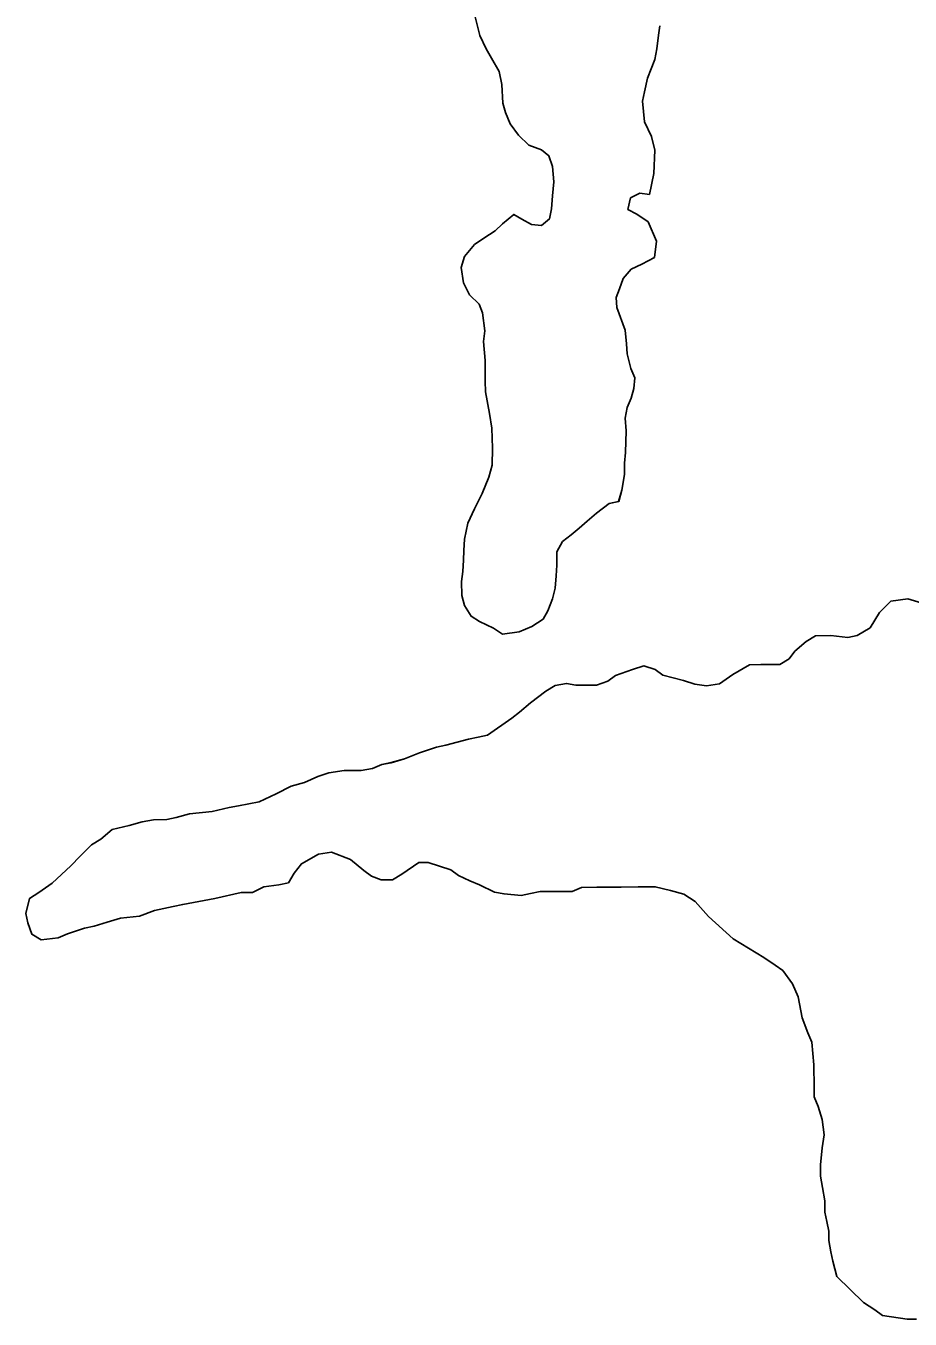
# Model space of a CAD drawing. Extents: x 3177185 to 3215018, y 812988 to 838321.
# Drawn here: x 3195899 to 3196188.1, y 821720.1 to 822143.1 of the extents above; entities that cross this region are included whole.
import ezdxf

# ---------------------------------------------------------------- set-up
doc = ezdxf.new("R2010")
doc.units = 0
doc.layers.add('V-SITE-VEGE', color=7, linetype='Continuous')
doc.layers.add('V-TOPO-SHOR', color=7, linetype='Continuous')

msp = doc.modelspace()

# ---------------------------------------------------------------- linework, layer by layer
at = {"layer": 'V-SITE-VEGE'}
for p, q in [((3196047.49, 822139.94), (3196045.2, 822149.15)), ((3196106.31, 822143.14), (3196105.9, 822140.06)), ((3196049.5, 822135.57), (3196047.49, 822139.94)), ((3196105.9, 822140.06), (3196105.28, 822135.66)), ((3196051.29, 822132.51), (3196049.5, 822135.57)), ((3196105.28, 822135.66), (3196104.65, 822132.14)), ((3196053.75, 822128.15), (3196051.29, 822132.51)), ((3196104.65, 822132.14), (3196102.3, 822125.97)), ((3196054.66, 822123.98), (3196053.75, 822128.15)), ((3196054.94, 822117.84), (3196054.66, 822123.98)), ((3196102.3, 822125.97), (3196101.24, 822121.57)), ((3196055.85, 822114.77), (3196054.94, 822117.84)), ((3196101.24, 822121.57), (3196100.61, 822118.49)), ((3196100.61, 822118.49), (3196101.33, 822111.69)), ((3196057.42, 822111.05), (3196055.85, 822114.77)), ((3196060.09, 822107.34), (3196057.42, 822111.05)), ((3196101.33, 822111.69), (3196103.57, 822106.88)), ((3196063.42, 822104.08), (3196060.09, 822107.34)), ((3196103.57, 822106.88), (3196104.71, 822102.5)), ((3196067.6, 822102.58), (3196063.42, 822104.08)), ((3196070.04, 822100.63), (3196067.6, 822102.58)), ((3196104.71, 822102.5), (3196104.35, 822094.81)), ((3196071.17, 822097.13), (3196070.04, 822100.63)), ((3196071.65, 822092.08), (3196071.17, 822097.13)), ((3196104.35, 822094.81), (3196102.88, 822087.98)), ((3196071.26, 822087.47), (3196071.65, 822092.08)), ((3196099.8, 822088.4), (3196096.74, 822086.83)), ((3196102.88, 822087.98), (3196099.8, 822088.4)), ((3196070.86, 822083.29), (3196071.26, 822087.47)), ((3196096.74, 822086.83), (3196095.89, 822083.09)), ((3196054.88, 822078.31), (3196058.58, 822081.42)), ((3196058.58, 822081.42), (3196061.23, 822079.91)), ((3196061.23, 822079.91), (3196064.32, 822078.18)), ((3196067.62, 822077.77), (3196070.23, 822079.99)), ((3196070.23, 822079.99), (3196070.86, 822083.29)), ((3196095.89, 822083.09), (3196098.76, 822081.58)), ((3196098.76, 822081.58), (3196102.52, 822078.98)), ((3196048.77, 822073.64), (3196052.48, 822076.09)), ((3196052.48, 822076.09), (3196054.88, 822078.31)), ((3196064.32, 822078.18), (3196067.62, 822077.77)), ((3196102.52, 822078.98), (3196105.22, 822072.64)), ((3196042.46, 822067.65), (3196045.72, 822071.63)), ((3196045.72, 822071.63), (3196048.77, 822073.64)), ((3196105.22, 822072.64), (3196104.61, 822067.36)), ((3196041.4, 822064.13), (3196042.46, 822067.65)), ((3196104.61, 822067.36), (3196100.46, 822065.12)), ((3196042.1, 822059.08), (3196041.4, 822064.13)), ((3196096.96, 822063.56), (3196094.35, 822060.46)), ((3196100.46, 822065.12), (3196096.96, 822063.56)), ((3196044.12, 822055.15), (3196042.1, 822059.08)), ((3196094.35, 822060.46), (3196093.07, 822057.15)), ((3196047.22, 822052.1), (3196044.12, 822055.15)), ((3196093.07, 822057.15), (3196092, 822054.29)), ((3196092, 822054.29), (3196092.25, 822050.99)), ((3196048.34, 822049.26), (3196047.22, 822052.1)), ((3196092.25, 822050.99), (3196094.95, 822043.55)), ((3196049.06, 822043.34), (3196048.34, 822049.26)), ((3196048.65, 822039.82), (3196049.06, 822043.34)), ((3196094.95, 822043.55), (3196095.43, 822039.16)), ((3196049.15, 822033.68), (3196048.65, 822039.82)), ((3196095.43, 822039.16), (3196095.68, 822035.87)), ((3196049.21, 822026.87), (3196049.15, 822033.68)), ((3196095.68, 822035.87), (3196096.83, 822031.05)), ((3196096.83, 822031.05), (3196098.17, 822027.99)), ((3196049.25, 822023.36), (3196049.21, 822026.87)), ((3196098.17, 822027.99), (3196097.77, 822024.47)), ((3196050.63, 822016.34), (3196049.25, 822023.36)), ((3196096.92, 822021.39), (3196095.63, 822018.31)), ((3196097.77, 822024.47), (3196096.92, 822021.39)), ((3196051.34, 822011.52), (3196050.63, 822016.34)), ((3196095.63, 822018.31), (3196095, 822014.79)), ((3196095, 822014.79), (3196095.26, 822010.61)), ((3196051.62, 822004.93), (3196051.34, 822011.52)), ((3196095.26, 822010.61), (3196095.11, 822003.59)), ((3196051.45, 821999.44), (3196051.62, 822004.93)), ((3196095.11, 822003.59), (3196094.7, 822000.07)), ((3196050.39, 821995.48), (3196051.45, 821999.44)), ((3196094.7, 822000.07), (3196094.74, 821996.34)), ((3196048.24, 821990.19), (3196050.39, 821995.48)), ((3196094.74, 821996.34), (3196093.91, 821991.28)), ((3196093.91, 821991.28), (3196092.84, 821987.54)), ((3196045.66, 821985.11), (3196048.24, 821990.19)), ((3196089.78, 821986.85), (3196085.63, 821983.73)), ((3196092.84, 821987.54), (3196089.78, 821986.85)), ((3196043.5, 821980.48), (3196045.66, 821985.11)), ((3196085.63, 821983.73), (3196082.58, 821981.07)), ((3196042.46, 821975.2), (3196043.5, 821980.48)), ((3196079.97, 821978.85), (3196077.36, 821976.63)), ((3196082.58, 821981.07), (3196079.97, 821978.85)), ((3196042.27, 821971.47), (3196042.46, 821975.2)), ((3196074.52, 821974.41), (3196072.58, 821971.09)), ((3196077.36, 821976.63), (3196074.52, 821974.41)), ((3196042.08, 821968.39), (3196042.27, 821971.47)), ((3196072.58, 821971.09), (3196072.62, 821966.7)), ((3196041.9, 821964.66), (3196042.08, 821968.39)), ((3196072.62, 821966.7), (3196072.44, 821963.19)), ((3196041.49, 821961.36), (3196041.9, 821964.66)), ((3196041.53, 821956.75), (3196041.49, 821961.36)), ((3196072.44, 821963.19), (3196072.03, 821959.23)), ((3196072.03, 821959.23), (3196071.19, 821955.71)), ((3196042.44, 821953.46), (3196041.53, 821956.75)), ((3196044.67, 821949.97), (3196042.44, 821953.46)), ((3196071.19, 821955.71), (3196069.69, 821951.74)), ((3196047.32, 821948.24), (3196044.67, 821949.97)), ((3196068.18, 821949.09), (3196064.47, 821946.64)), ((3196069.69, 821951.74), (3196068.18, 821949.09)), ((3196051.96, 821946.08), (3196047.32, 821948.24)), ((3196054.83, 821944.14), (3196051.96, 821946.08)), ((3196060.31, 821944.85), (3196054.83, 821944.14)), ((3196064.47, 821946.64), (3196060.31, 821944.85))]:
    msp.add_line(p, q, dxfattribs=at)
for points in [[(3196038, 821867.05), (3196030.56, 821869.45), (3196027.46, 821869.42), (3196021.94, 821865.66), (3196018.86, 821863.78), (3196015.15, 821863.74), (3196012.05, 821864.95), (3196009.56, 821866.78), (3196005.2, 821870.45), (3195998.99, 821872.86), (3195994.67, 821872.2), (3195989.13, 821869.06), (3195986.69, 821865.94), (3195984.87, 821862.83), (3195981.78, 821862.19), (3195976.84, 821861.53), (3195973.15, 821859.63), (3195969.44, 821859.6), (3195960.8, 821857.66), (3195950.31, 821855.71), (3195947.22, 821855.06), (3195941.05, 821853.77), (3195936.13, 821851.86), (3195929.95, 821851.19), (3195925.63, 821849.91), (3195921.31, 821848.63), (3195918.23, 821847.98), (3195912.68, 821846.08), (3195909.6, 821844.81), (3195904.05, 821844.14), (3195900.94, 821845.97), (3195899.67, 821849.67), (3195899.02, 821852.75), (3195900.21, 821857.71), (3195903.28, 821859.59), (3195907.58, 821862.72), (3195913.71, 821868.35), (3195916.77, 821871.47), (3195920.45, 821875.21), (3195923.52, 821877.1), (3195927.2, 821880.22), (3195932.75, 821881.51), (3195937.07, 821882.79), (3195940.77, 821883.44), (3195945.1, 821883.48), (3195948.19, 821884.13), (3195952.5, 821885.4), (3195959.91, 821886.09), (3195965.47, 821887.39), (3195968.55, 821888.03), (3195975.34, 821889.33), (3195980.88, 821891.86), (3195985.8, 821894.38), (3195990.12, 821895.66), (3195994.43, 821897.55), (3195998.13, 821898.82), (3196003.07, 821899.49), (3196008.63, 821899.54), (3196012.34, 821900.19), (3196015.41, 821901.46), (3196018.5, 821902.1), (3196022.82, 821903.38), (3196027.75, 821905.28), (3196033.29, 821907.19), (3196036.38, 821907.84), (3196043.78, 821909.76), (3196046.86, 821910.41), (3196049.95, 821911.06), (3196057.93, 821916.7), (3196060.39, 821918.58), (3196064.07, 821921.7), (3196068.98, 821925.46), (3196072.05, 821927.34), (3196075.76, 821928), (3196078.85, 821927.41), (3196085.65, 821927.47), (3196089.35, 821928.74), (3196091.81, 821930.62), (3196097.35, 821932.53), (3196101.05, 821933.8), (3196104.77, 821932.6), (3196107.26, 821930.77), (3196114.08, 821928.98), (3196117.8, 821927.78), (3196121.52, 821927.19), (3196125.84, 821927.85), (3196130.14, 821930.98), (3196135.67, 821934.13), (3196139.38, 821934.16), (3196145.56, 821934.22), (3196148.64, 821936.1), (3196150.47, 821938.59), (3196154.15, 821941.72), (3196157.22, 821943.61), (3196162.17, 821943.65), (3196167.74, 821943.09), (3196170.83, 821943.73), (3196175.13, 821946.25), (3196178.17, 821951.22), (3196181.85, 821954.97), (3196187.41, 821955.64)], [(3196187.41, 821955.64), (3196191.75, 821954.44)], [(3196135.31, 821841.38), (3196130.34, 821844.43), (3196122.23, 821851.77), (3196117.85, 821856.67), (3196114.12, 821859.11), (3196109.78, 821860.31), (3196104.83, 821861.5), (3196099.26, 821861.45), (3196093.7, 821861.39), (3196088.75, 821861.34), (3196085.66, 821861.32), (3196080.71, 821861.27), (3196077.64, 821860), (3196072.07, 821859.95), (3196067.13, 821859.91), (3196064.04, 821859.26), (3196060.96, 821858.61), (3196055.39, 821859.18), (3196052.29, 821859.76), (3196047.32, 821862.19), (3196044.21, 821863.4), (3196040.49, 821865.22), (3196038, 821867.05)], [(3196190.25, 821720.1), (3196187.16, 821720.07), (3196179.11, 821721.23), (3196176.62, 821723.06), (3196172.89, 821725.5), (3196168.52, 821729.79), (3196164.15, 821734.07), (3196162.87, 821739.01), (3196162.22, 821742.09), (3196161.57, 821745.79), (3196161.54, 821748.89), (3196160.89, 821751.97), (3196160.24, 821755.06), (3196160.21, 821758.77), (3196159.55, 821763.09), (3196158.89, 821766.79), (3196158.86, 821770.5), (3196159.43, 821776.07), (3196160, 821780.4), (3196159.34, 821785.34), (3196158.06, 821789.66), (3196156.79, 821792.74), (3196156.77, 821795.83), (3196156.7, 821803.25), (3196156, 821810.66), (3196154.74, 821813.74), (3196152.84, 821818.67), (3196151.54, 821825.46), (3196149.64, 821829.77), (3196146.51, 821834.07), (3196144.02, 821835.9), (3196140.29, 821838.34), (3196135.31, 821841.38)]]:
    msp.add_lwpolyline(points, dxfattribs=at)
at = {"layer": 'V-TOPO-SHOR'}
for points in [[(3196045.2, 822149.15), (3196047.49, 822139.94), (3196049.5, 822135.57), (3196051.29, 822132.51), (3196053.75, 822128.15), (3196054.66, 822123.98), (3196054.94, 822117.84), (3196055.85, 822114.77), (3196057.42, 822111.05), (3196060.09, 822107.34), (3196063.42, 822104.08), (3196067.6, 822102.58), (3196070.04, 822100.63), (3196071.17, 822097.13), (3196071.65, 822092.08), (3196071.26, 822087.47), (3196070.86, 822083.29), (3196070.23, 822079.99), (3196067.62, 822077.77), (3196064.32, 822078.18), (3196061.23, 822079.91), (3196058.58, 822081.42), (3196054.88, 822078.31), (3196052.48, 822076.09), (3196048.77, 822073.64), (3196045.72, 822071.63), (3196042.46, 822067.65), (3196041.4, 822064.13), (3196042.1, 822059.08), (3196044.12, 822055.15), (3196047.22, 822052.1), (3196048.34, 822049.26), (3196049.06, 822043.34), (3196048.65, 822039.82), (3196049.15, 822033.68), (3196049.21, 822026.87), (3196049.25, 822023.36), (3196050.63, 822016.34), (3196051.33, 822011.52), (3196051.62, 822004.93), (3196051.45, 821999.44), (3196050.39, 821995.48), (3196048.24, 821990.19), (3196045.66, 821985.11), (3196043.5, 821980.48), (3196042.46, 821975.2), (3196042.27, 821971.47), (3196042.08, 821968.39), (3196041.9, 821964.66), (3196041.49, 821961.36), (3196041.53, 821956.75), (3196042.44, 821953.46), (3196044.67, 821949.97), (3196047.32, 821948.24), (3196051.96, 821946.08), (3196054.83, 821944.14), (3196060.31, 821944.85), (3196064.47, 821946.64), (3196068.18, 821949.09), (3196069.69, 821951.74), (3196071.19, 821955.71), (3196072.03, 821959.23), (3196072.44, 821963.19), (3196072.62, 821966.7), (3196072.58, 821971.09), (3196074.52, 821974.41), (3196077.36, 821976.63), (3196079.97, 821978.85), (3196082.59, 821981.07), (3196085.63, 821983.73), (3196089.78, 821986.85), (3196092.85, 821987.54), (3196093.91, 821991.28), (3196094.74, 821996.34), (3196094.7, 822000.07), (3196095.11, 822003.59), (3196095.26, 822010.61), (3196095, 822014.79), (3196095.63, 822018.31), (3196096.92, 822021.39), (3196097.77, 822024.47), (3196098.17, 822027.99), (3196096.83, 822031.05), (3196095.68, 822035.87), (3196095.43, 822039.16), (3196094.95, 822043.55), (3196092.25, 822050.99), (3196092, 822054.29)], [(3196092, 822054.29), (3196093.07, 822057.15), (3196094.35, 822060.46), (3196096.96, 822063.56), (3196100.46, 822065.12), (3196104.61, 822067.36), (3196105.22, 822072.64), (3196102.52, 822078.98), (3196098.76, 822081.58), (3196095.89, 822083.09), (3196096.74, 822086.83), (3196099.8, 822088.39), (3196102.88, 822087.98), (3196104.35, 822094.81), (3196104.71, 822102.5), (3196103.57, 822106.88), (3196101.33, 822111.69), (3196100.61, 822118.49), (3196101.24, 822121.57), (3196102.3, 822125.97), (3196104.65, 822132.14), (3196105.28, 822135.66), (3196105.9, 822140.06), (3196106.31, 822143.14)], [(3196191.75, 821954.44), (3196187.41, 821955.64), (3196181.85, 821954.97), (3196178.17, 821951.22), (3196175.13, 821946.25), (3196170.83, 821943.74), (3196167.74, 821943.09), (3196162.17, 821943.65), (3196157.22, 821943.61), (3196154.15, 821941.72), (3196150.47, 821938.59), (3196148.64, 821936.1), (3196145.56, 821934.22), (3196139.38, 821934.16), (3196135.67, 821934.13), (3196130.14, 821930.98), (3196125.84, 821927.85), (3196121.52, 821927.19), (3196117.8, 821927.78), (3196114.08, 821928.98), (3196107.26, 821930.77), (3196104.77, 821932.6), (3196101.05, 821933.8), (3196097.35, 821932.53), (3196091.81, 821930.62), (3196089.35, 821928.74), (3196085.65, 821927.47), (3196078.85, 821927.41), (3196075.76, 821928), (3196072.05, 821927.34), (3196068.98, 821925.46), (3196064.07, 821921.7), (3196060.39, 821918.58), (3196057.93, 821916.7), (3196049.95, 821911.06), (3196046.86, 821910.41), (3196043.78, 821909.76), (3196036.38, 821907.84), (3196033.29, 821907.19), (3196027.75, 821905.28), (3196022.82, 821903.38), (3196018.5, 821902.11), (3196015.41, 821901.46), (3196012.34, 821900.19), (3196008.63, 821899.54), (3196003.07, 821899.49), (3195998.13, 821898.82), (3195994.43, 821897.55), (3195990.12, 821895.66), (3195985.8, 821894.38), (3195980.88, 821891.86), (3195975.34, 821889.33), (3195968.55, 821888.03), (3195965.47, 821887.39), (3195959.91, 821886.09), (3195952.5, 821885.41), (3195948.19, 821884.13), (3195945.1, 821883.48), (3195940.77, 821883.44), (3195937.07, 821882.79), (3195932.75, 821881.51), (3195927.2, 821880.22), (3195923.52, 821877.1), (3195920.45, 821875.21), (3195916.77, 821871.47), (3195913.71, 821868.35), (3195907.58, 821862.72), (3195903.28, 821859.59), (3195900.21, 821857.71), (3195899.02, 821852.75), (3195899.67, 821849.67), (3195900.94, 821845.97), (3195904.05, 821844.14), (3195909.6, 821844.81), (3195912.68, 821846.08), (3195918.23, 821847.98), (3195921.32, 821848.63), (3195925.63, 821849.91), (3195929.95, 821851.19), (3195936.13, 821851.86)], [(3195936.13, 821851.86), (3195941.05, 821853.77), (3195947.22, 821855.06), (3195950.31, 821855.71), (3195960.8, 821857.66), (3195969.44, 821859.6), (3195973.15, 821859.63), (3195976.84, 821861.53), (3195981.78, 821862.19), (3195984.87, 821862.83), (3195986.69, 821865.94), (3195989.13, 821869.06), (3195994.67, 821872.2), (3195998.99, 821872.86), (3196005.2, 821870.45), (3196009.56, 821866.78), (3196012.05, 821864.95), (3196015.15, 821863.74), (3196018.86, 821863.78), (3196021.94, 821865.66), (3196027.46, 821869.42), (3196030.56, 821869.45), (3196038, 821867.05)], [(3196038, 821867.05), (3196040.49, 821865.22), (3196044.21, 821863.4), (3196047.32, 821862.19), (3196052.29, 821859.76), (3196055.39, 821859.18), (3196060.96, 821858.61), (3196064.04, 821859.26), (3196067.13, 821859.91), (3196072.07, 821859.95), (3196077.64, 821860), (3196080.71, 821861.27), (3196085.66, 821861.32), (3196088.75, 821861.34), (3196093.7, 821861.39), (3196099.26, 821861.45), (3196104.83, 821861.5), (3196109.78, 821860.31), (3196114.12, 821859.11), (3196117.85, 821856.67), (3196122.23, 821851.77), (3196130.34, 821844.43), (3196135.31, 821841.38), (3196140.29, 821838.34), (3196144.02, 821835.9), (3196146.51, 821834.07), (3196149.64, 821829.77), (3196151.54, 821825.46), (3196152.84, 821818.67), (3196154.74, 821813.74), (3196156, 821810.66), (3196156.7, 821803.25), (3196156.77, 821795.83), (3196156.79, 821792.74), (3196158.06, 821789.66), (3196159.34, 821785.34), (3196160, 821780.4), (3196159.43, 821776.07), (3196158.86, 821770.5), (3196158.89, 821766.79), (3196159.55, 821763.09), (3196160.21, 821758.77), (3196160.24, 821755.06), (3196160.89, 821751.97), (3196161.54, 821748.89), (3196161.57, 821745.79), (3196162.22, 821742.09), (3196162.87, 821739.01), (3196164.15, 821734.07), (3196168.52, 821729.79), (3196172.89, 821725.5), (3196176.62, 821723.06), (3196179.11, 821721.23), (3196187.16, 821720.07), (3196190.25, 821720.1)]]:
    msp.add_lwpolyline(points, dxfattribs=at)

doc.saveas('drawing.dxf')
